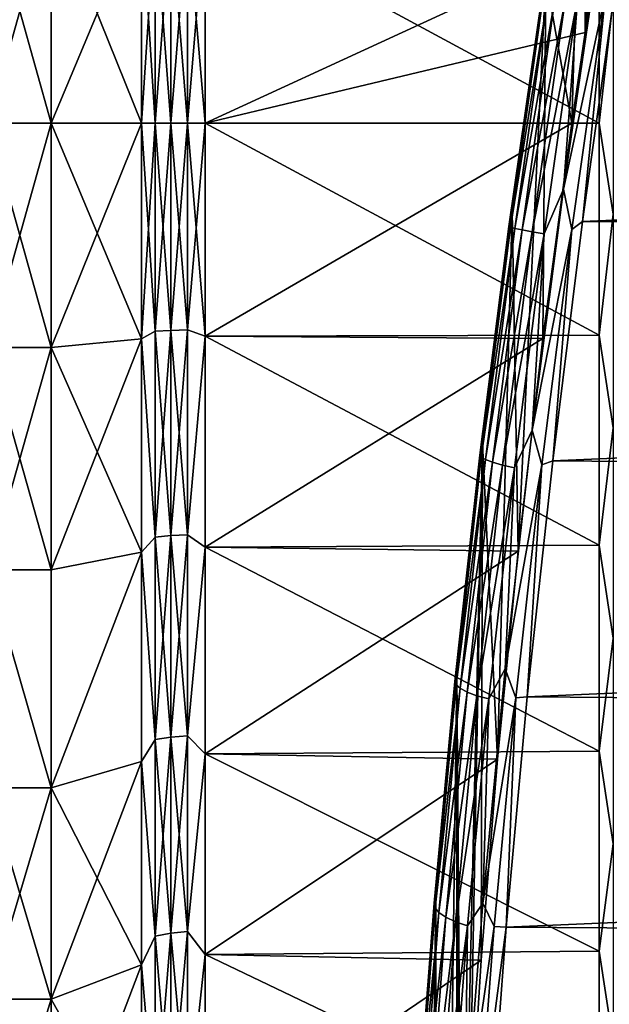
# Model space of a CAD drawing. Header units: metres. Extents: x -44 to 117, y -432 to 89.
# Tile 1041 of 1056: x 55.85 to 62.42, y -9.81 to 1.15. Entities that reach past the tile are written whole.
import ezdxf

# ---------------------------------------------------------------- set-up
doc = ezdxf.new("R2010")
doc.units = ezdxf.units.M
doc.layers.add('solid_125568', color=7, linetype='CONTINUOUS')

msp = doc.modelspace()

# ---------------------------------------------------------------- linework, layer by layer
at = {"layer": 'solid_125568'}
for points in [[(62.125278, 4.232777, 79.009415), (62.579582, 6.804067, 78.491905), (62.146961, 1.011588, 76.178848)], [(62.579582, 6.804067, 78.491905), (62.30183, 2.02267, 76.115326), (62.146961, 1.011588, 76.178848)], [(61.708794, 1.631177, 79.278809), (62.125278, 4.232777, 79.009415), (61.999214, 0, 76.199997)], [(62.125278, 4.232777, 79.009415), (62.146961, 1.011588, 76.178848), (61.999214, 0, 76.199997)], [(56.200001, 0, 26.5), (55.5, 2.499401, 26.622787), (56.200001, 2.499639, 26.622808)], [(56.200001, 2.499639, 77.37719), (55.5, 2.499401, 77.377213), (55.5, 0, 77.5)], [(56.200001, 2.499639, 77.37719), (55.5, 0, 77.5), (56.200001, 0, 77.5)], [(56.200001, 0, 26.5), (55.5, 0, 26.5), (55.5, 2.499401, 26.622787)], [(56.200001, 2.499639, 26.622808), (57.207108, 2.400763, 27.625051), (57.207108, 0, 27.507107)], [(56.200001, 0, 26.5), (56.200001, 2.499639, 26.622808), (57.207108, 0, 27.507107)], [(56.200001, 2.499639, 77.37719), (56.200001, 0, 77.5), (57.207108, 2.400723, 76.374954)], [(56.200001, 0, 77.5), (57.207108, 0, 76.492897), (57.207108, 2.400723, 76.374954)], [(57.207108, 2.400763, 27.625051), (57.358643, 0, 27.63147), (57.207108, 0, 27.507107)], [(57.207108, 2.400763, 27.625051), (57.358643, 2.316376, 27.741812), (57.358643, 0, 27.63147)], [(57.207108, 2.400723, 76.374954), (57.207108, 0, 76.492897), (57.358643, 2.316376, 76.258186)], [(57.358643, 2.316376, 76.258186), (57.207108, 0, 76.492897), (57.358643, 0, 76.36853)], [(57.358643, 2.316376, 27.741812), (57.531712, 0, 27.723955), (57.358643, 0, 27.63147)], [(57.358643, 2.316376, 27.741812), (57.531712, 2.307585, 27.833878), (57.531712, 0, 27.723955)], [(57.358643, 2.316376, 76.258186), (57.358643, 0, 76.36853), (57.531712, 2.307585, 76.166122)], [(57.531712, 2.307585, 76.166122), (57.358643, 0, 76.36853), (57.531712, 0, 76.276047)], [(57.531712, 2.307585, 27.833878), (57.719509, 0, 27.780861), (57.531712, 0, 27.723955)], [(57.531712, 2.307585, 27.833878), (57.719509, 2.302176, 27.890528), (57.719509, 0, 27.780861)], [(57.531712, 2.307585, 76.166122), (57.531712, 0, 76.276047), (57.719509, 2.302176, 76.109474)], [(57.719509, 2.302176, 27.890528), (57.914215, 2.372041, 27.916533), (57.914215, 0, 27.799999)], [(57.719509, 0, 76.219139), (57.914215, 0, 76.199997), (57.914215, 2.372014, 76.083473)], [(57.719509, 2.302176, 76.109474), (57.719509, 0, 76.219139), (57.914215, 2.372014, 76.083473)], [(57.914215, 2.372041, 27.916533), (62.30183, 2.383302, 27.917645), (62.30183, 0, 27.799999)], [(57.914215, 0, 27.799999), (57.914215, 2.372041, 27.916533), (62.30183, 0, 27.799999)], [(57.914215, 2.372014, 76.083473), (57.914215, 0, 76.199997), (62.30183, 2.02267, 76.115326)], [(62.30183, 0, 27.799999), (62.30183, 2.383302, 27.917645), (62.458447, 1.373993, 27.826677)], [(57.719509, 2.302176, 76.109474), (57.531712, 0, 76.276047), (57.719509, 0, 76.219139)], [(57.719509, 2.302176, 27.890528), (57.914215, 0, 27.799999), (57.719509, 0, 27.780861)], [(62.146961, 1.011588, 76.178848), (62.30183, 2.02267, 76.115326), (57.914215, 0, 76.199997)], [(62.061634, 1.376584, 80.114441), (61.907375, -0.733638, 80.202133), (62.299431, 1.952159, 80.14724)], [(62.374065, 1.44267, 80.210815), (62.299431, 1.952159, 80.14724), (61.907375, -0.733638, 80.202133)], [(61.333637, -0.976614, 79.299637), (61.708794, 1.631177, 79.278809), (61.400494, -4.766415, 75.72596)], [(61.663353, 1.404517, 79.433289), (61.708794, 1.631177, 79.278809), (61.333637, -0.976614, 79.299637)], [(61.708794, 1.631177, 79.278809), (61.677689, -2.39825, 76.080872), (61.400494, -4.766415, 75.72596)], [(61.708794, 1.631177, 79.278809), (61.999214, 0, 76.199997), (61.677689, -2.39825, 76.080872)], [(62.117832, -1.095609, 80.232613), (62.493347, 1.588045, 80.2089), (62.374065, 1.44267, 80.210815)], [(113.307854, 1.112562, 80.231705), (62.493347, 1.588045, 80.2089), (62.117832, -1.095609, 80.232613)], [(61.997837, -1.184396, 80.221779), (62.374065, 1.44267, 80.210815), (61.907375, -0.733638, 80.202133)], [(62.117832, -1.095609, 80.232613), (62.374065, 1.44267, 80.210815), (61.997837, -1.184396, 80.221779)], [(61.299171, -1.149118, 79.434952), (61.314896, -1.158244, 79.588371), (61.68103, 1.409065, 79.5867)], [(61.663353, 1.404517, 79.433289), (61.299171, -1.149118, 79.434952), (61.68103, 1.409065, 79.5867)], [(61.663353, 1.404517, 79.433289), (61.333637, -0.976614, 79.299637), (61.299171, -1.149118, 79.434952)], [(61.68103, 1.409065, 79.5867), (61.314896, -1.158244, 79.588371), (61.730865, 1.408849, 79.741737)], [(61.314896, -1.158244, 79.588371), (61.362831, -1.171784, 79.743416), (61.730865, 1.408849, 79.741737)], [(61.730865, 1.408849, 79.741737), (61.362831, -1.171784, 79.743416), (61.813854, 1.403235, 79.888062)], [(61.362831, -1.171784, 79.743416), (61.444107, -1.189419, 79.889748), (61.813854, 1.403235, 79.888062)], [(61.813854, 1.403235, 79.888062), (61.444107, -1.189419, 79.889748), (61.926613, 1.392236, 80.015121)], [(61.444107, -1.189419, 79.889748), (61.555466, -1.210227, 80.016815), (61.926613, 1.392236, 80.015121)], [(61.926613, 1.392236, 80.015121), (61.555466, -1.210227, 80.016815), (62.061634, 1.376584, 80.114441)], [(61.555466, -1.210227, 80.016815), (61.689495, -1.232823, 80.116135), (62.061634, 1.376584, 80.114441)], [(62.061634, 1.376584, 80.114441), (61.689495, -1.232823, 80.116135), (61.907375, -0.733638, 80.202133)], [(62.30183, 0, 27.799999), (62.458447, 1.373993, 27.826677), (62.458447, -1.013998, 27.808903)], [(113.087372, -0.221707, 80.252899), (113.307854, 1.112562, 80.231705), (62.117832, -1.095609, 80.232613)], [(62.146961, 1.011588, 76.178848), (57.914215, 0, 76.199997), (61.999214, 0, 76.199997)], [(56.200001, -2.499639, 26.622808), (55.5, -2.499401, 26.622787), (55.5, 0, 26.5)], [(56.200001, -2.499639, 26.622808), (55.5, 0, 26.5), (56.200001, 0, 26.5)], [(56.200001, 0, 26.5), (57.207108, 0, 27.507107), (57.207108, -2.400723, 27.625046)], [(56.200001, -2.499639, 26.622808), (56.200001, 0, 26.5), (57.207108, -2.400723, 27.625046)], [(56.200001, -2.499639, 77.37719), (57.207108, -2.400763, 76.374947), (57.207108, 0, 76.492897)], [(56.200001, -2.499639, 77.37719), (57.207108, 0, 76.492897), (56.200001, 0, 77.5)], [(57.207108, 0, 27.507107), (57.358643, 0, 27.63147), (57.358643, -2.316376, 27.741812)], [(57.207108, -2.400723, 27.625046), (57.207108, 0, 27.507107), (57.358643, -2.316376, 27.741812)], [(57.207108, 0, 76.492897), (57.207108, -2.400763, 76.374947), (57.358643, 0, 76.36853)], [(57.358643, 0, 27.63147), (57.531712, 0, 27.723955), (57.531712, -2.307585, 27.833878)], [(57.358643, -2.316376, 27.741812), (57.358643, 0, 27.63147), (57.531712, -2.307585, 27.833878)], [(57.531712, 0, 27.723955), (57.719509, 0, 27.780861), (57.719509, -2.302176, 27.890528)], [(57.531712, -2.307585, 27.833878), (57.531712, 0, 27.723955), (57.719509, -2.302176, 27.890528)], [(57.719509, -2.302176, 76.109474), (57.914215, -2.372041, 76.083466), (57.914215, 0, 76.199997)], [(57.719509, 0, 76.219139), (57.719509, -2.302176, 76.109474), (57.914215, 0, 76.199997)], [(57.719509, 0, 27.780861), (57.914215, 0, 27.799999), (57.914215, -2.372014, 27.916529)], [(57.719509, -2.302176, 27.890528), (57.719509, 0, 27.780861), (57.914215, -2.372014, 27.916529)], [(57.914215, 0, 27.799999), (62.30183, 0, 27.799999), (62.30183, -2.361643, 27.91551)], [(57.914215, -2.372014, 27.916529), (57.914215, 0, 27.799999), (62.30183, -2.361643, 27.91551)], [(57.914215, -2.372041, 76.083466), (61.999214, 0, 76.199997), (57.914215, 0, 76.199997)], [(62.30183, -2.361643, 27.91551), (62.30183, 0, 27.799999), (62.458447, -1.013998, 27.808903)], [(56.200001, 0, 77.5), (55.5, 0, 77.5), (55.5, -2.499401, 77.377213)], [(56.200001, -2.499639, 77.37719), (56.200001, 0, 77.5), (55.5, -2.499401, 77.377213)], [(57.207108, -2.400763, 76.374947), (57.358643, -2.316376, 76.258186), (57.358643, 0, 76.36853)], [(57.358643, -2.316376, 76.258186), (57.531712, -2.307585, 76.166122), (57.531712, 0, 76.276047)], [(57.358643, 0, 76.36853), (57.358643, -2.316376, 76.258186), (57.531712, 0, 76.276047)], [(57.531712, -2.307585, 76.166122), (57.719509, -2.302176, 76.109474), (57.719509, 0, 76.219139)], [(57.531712, 0, 76.276047), (57.531712, -2.307585, 76.166122), (57.719509, 0, 76.219139)], [(61.677689, -2.39825, 76.080872), (61.999214, 0, 76.199997), (57.914215, -2.372041, 76.083466)], [(112.870537, -1.553655, 80.211166), (113.087372, -0.221707, 80.252899), (62.117832, -1.095609, 80.232613)], [(61.689495, -1.232823, 80.116135), (61.558914, -3.418828, 80.000816), (61.907375, -0.733638, 80.202133)], [(61.997837, -1.184396, 80.221779), (61.907375, -0.733638, 80.202133), (61.558914, -3.418828, 80.000816)], [(61.002773, -3.567494, 79.07386), (61.333637, -0.976614, 79.299637), (61.169922, -7.082149, 75.140503)], [(61.299171, -1.149118, 79.434952), (61.333637, -0.976614, 79.299637), (61.002773, -3.567494, 79.07386)], [(61.333637, -0.976614, 79.299637), (61.400494, -4.766415, 75.72596), (61.169922, -7.082149, 75.140503)], [(61.786537, -3.762427, 80.002502), (62.117832, -1.095609, 80.232613), (61.997837, -1.184396, 80.221779)], [(112.870537, -1.553655, 80.211166), (62.117832, -1.095609, 80.232613), (61.786537, -3.762427, 80.002502)], [(62.30183, -2.361643, 27.91551), (62.458447, -1.013998, 27.808903), (62.458447, -3.392125, 28.026455)], [(61.299171, -1.149118, 79.434952), (61.002773, -3.567494, 79.07386), (60.975979, -3.697396, 79.19976)], [(61.299171, -1.149118, 79.434952), (60.975979, -3.697396, 79.19976), (61.314896, -1.158244, 79.588371)], [(60.975979, -3.697396, 79.19976), (60.989964, -3.720254, 79.351906), (61.314896, -1.158244, 79.588371)], [(61.314896, -1.158244, 79.588371), (60.989964, -3.720254, 79.351906), (61.362831, -1.171784, 79.743416)], [(60.989964, -3.720254, 79.351906), (61.036201, -3.747177, 79.505714), (61.362831, -1.171784, 79.743416)], [(61.362831, -1.171784, 79.743416), (61.036201, -3.747177, 79.505714), (61.444107, -1.189419, 79.889748)], [(61.036201, -3.747177, 79.505714), (61.115944, -3.776885, 79.65094), (61.444107, -1.189419, 79.889748)], [(61.444107, -1.189419, 79.889748), (61.115944, -3.776885, 79.65094), (61.555466, -1.210227, 80.016815)], [(61.663826, -3.807129, 79.987808), (61.997837, -1.184396, 80.221779), (61.558914, -3.418828, 80.000816)], [(61.786537, -3.762427, 80.002502), (61.997837, -1.184396, 80.221779), (61.663826, -3.807129, 79.987808)], [(61.115944, -3.776885, 79.65094), (61.226055, -3.807545, 79.777092), (61.555466, -1.210227, 80.016815)], [(61.555466, -1.210227, 80.016815), (61.226055, -3.807545, 79.777092), (61.689495, -1.232823, 80.116135)], [(61.226055, -3.807545, 79.777092), (61.3592, -3.837115, 79.875763), (61.689495, -1.232823, 80.116135)], [(61.689495, -1.232823, 80.116135), (61.3592, -3.837115, 79.875763), (61.558914, -3.418828, 80.000816)], [(112.456139, -4.194896, 79.941032), (112.870537, -1.553655, 80.211166), (61.786537, -3.762427, 80.002502)], [(57.531712, -2.307585, 27.833878), (57.719509, -2.302176, 27.890528), (57.719509, -4.583502, 28.218533)], [(57.531712, -4.594272, 75.837349), (57.719509, -4.583502, 75.781464), (57.719509, -2.302176, 76.109474)], [(57.531712, -2.307585, 76.166122), (57.531712, -4.594272, 75.837349), (57.719509, -2.302176, 76.109474)], [(57.719509, -4.583502, 28.218533), (57.719509, -2.302176, 27.890528), (57.914215, -2.372014, 27.916529)], [(57.719509, -2.302176, 76.109474), (57.719509, -4.583502, 75.781464), (57.914215, -2.372041, 76.083466)], [(56.200001, -2.499639, 26.622808), (57.207108, -2.400723, 27.625046), (57.207108, -4.778325, 27.97773)], [(56.200001, -4.974706, 77.01004), (57.207108, -4.778365, 76.022263), (57.207108, -2.400763, 76.374947)], [(56.200001, -2.499639, 77.37719), (56.200001, -4.974706, 77.01004), (57.207108, -2.400763, 76.374947)], [(57.207108, -2.400723, 27.625046), (57.358643, -2.316376, 27.741812), (57.358643, -4.611775, 28.07184)], [(57.207108, -2.400763, 76.374947), (57.358643, -4.611775, 75.928162), (57.358643, -2.316376, 76.258186)], [(57.207108, -4.778325, 27.97773), (57.207108, -2.400723, 27.625046), (57.358643, -4.611775, 28.07184)], [(57.207108, -2.400763, 76.374947), (57.207108, -4.778365, 76.022263), (57.358643, -4.611775, 75.928162)], [(57.358643, -2.316376, 27.741812), (57.531712, -2.307585, 27.833878), (57.531712, -4.594272, 28.162655)], [(57.358643, -4.611775, 75.928162), (57.531712, -4.594272, 75.837349), (57.531712, -2.307585, 76.166122)], [(57.358643, -2.316376, 76.258186), (57.358643, -4.611775, 75.928162), (57.531712, -2.307585, 76.166122)], [(57.358643, -4.611775, 28.07184), (57.358643, -2.316376, 27.741812), (57.531712, -4.594272, 28.162655)], [(57.531712, -4.594272, 28.162655), (57.531712, -2.307585, 27.833878), (57.719509, -4.583502, 28.218533)], [(57.719509, -4.583502, 28.218533), (57.914215, -2.372014, 27.916529), (57.914215, -4.721184, 28.264996)], [(57.719509, -4.583502, 75.781464), (57.914215, -4.721211, 75.735001), (57.914215, -2.372041, 76.083466)], [(57.914215, -2.372014, 27.916529), (62.30183, -2.361643, 27.91551), (62.30183, -4.700742, 28.260939)], [(57.914215, -4.721184, 28.264996), (57.914215, -2.372014, 27.916529), (62.30183, -4.700742, 28.260939)], [(61.677689, -2.39825, 76.080872), (57.914215, -2.372041, 76.083466), (57.914215, -4.721211, 75.735001)], [(61.400494, -4.766415, 75.72596), (61.677689, -2.39825, 76.080872), (57.914215, -4.721211, 75.735001)], [(62.30183, -4.700742, 28.260939), (62.30183, -2.361643, 27.91551), (62.458447, -3.392125, 28.026455)], [(56.200001, -2.499639, 77.37719), (55.5, -2.499401, 77.377213), (55.5, -4.974771, 77.010033)], [(56.200001, -4.974706, 26.989956), (55.5, -4.974771, 26.989971), (55.5, -2.499401, 26.622787)], [(56.200001, -4.974706, 26.989956), (55.5, -2.499401, 26.622787), (56.200001, -2.499639, 26.622808)], [(56.200001, -2.499639, 77.37719), (55.5, -4.974771, 77.010033), (56.200001, -4.974706, 77.01004)], [(56.200001, -4.974706, 26.989956), (56.200001, -2.499639, 26.622808), (57.207108, -4.778325, 27.97773)], [(62.30183, -4.700742, 28.260939), (62.458447, -3.392125, 28.026455), (62.458447, -5.737255, 28.477217)], [(61.3592, -3.837115, 79.875763), (61.25758, -6.078574, 79.543388), (61.558914, -3.418828, 80.000816)], [(61.663826, -3.807129, 79.987808), (61.558914, -3.418828, 80.000816), (61.25758, -6.078574, 79.543388)], [(60.718704, -6.119239, 78.605392), (61.002773, -3.567494, 79.07386), (60.774151, -13.506766, 72.080017)], [(60.975979, -3.697396, 79.19976), (61.002773, -3.567494, 79.07386), (60.718704, -6.119239, 78.605392)], [(61.002773, -3.567494, 79.07386), (60.855556, -11.472032, 73.308037), (60.774151, -13.506766, 72.080017)], [(61.002773, -3.567494, 79.07386), (60.987808, -9.324082, 74.331627), (60.855556, -11.472032, 73.308037)], [(61.002773, -3.567494, 79.07386), (61.169922, -7.082149, 75.140503), (60.987808, -9.324082, 74.331627)], [(60.975979, -3.697396, 79.19976), (60.718704, -6.119239, 78.605392), (60.696846, -6.217975, 78.728355)], [(60.975979, -3.697396, 79.19976), (60.696846, -6.217975, 78.728355), (60.989964, -3.720254, 79.351906)], [(60.696846, -6.217975, 78.728355), (60.709316, -6.254498, 78.877945), (60.989964, -3.720254, 79.351906)], [(60.989964, -3.720254, 79.351906), (60.709316, -6.254498, 78.877945), (61.036201, -3.747177, 79.505714)], [(60.709316, -6.254498, 78.877945), (60.754082, -6.294736, 79.029266), (61.036201, -3.747177, 79.505714)], [(61.036201, -3.747177, 79.505714), (60.754082, -6.294736, 79.029266), (61.115944, -3.776885, 79.65094)], [(60.754082, -6.294736, 79.029266), (60.832497, -6.336458, 79.172234), (61.115944, -3.776885, 79.65094)], [(61.115944, -3.776885, 79.65094), (60.832497, -6.336458, 79.172234), (61.226055, -3.807545, 79.777092)], [(60.832497, -6.336458, 79.172234), (60.941521, -6.376922, 79.296555), (61.226055, -3.807545, 79.777092)], [(61.226055, -3.807545, 79.777092), (60.941521, -6.376922, 79.296555), (61.3592, -3.837115, 79.875763)], [(60.941521, -6.376922, 79.296555), (61.073898, -6.413432, 79.393936), (61.3592, -3.837115, 79.875763)], [(61.3592, -3.837115, 79.875763), (61.073898, -6.413432, 79.393936), (61.25758, -6.078574, 79.543388)], [(61.375256, -6.402289, 79.509415), (61.663826, -3.807129, 79.987808), (61.25758, -6.078574, 79.543388)], [(61.502014, -6.389297, 79.522461), (61.663826, -3.807129, 79.987808), (61.375256, -6.402289, 79.509415)], [(61.502014, -6.389297, 79.522461), (61.786537, -3.762427, 80.002502), (61.663826, -3.807129, 79.987808)], [(112.456139, -4.194896, 79.941032), (61.786537, -3.762427, 80.002502), (61.502014, -6.389297, 79.522461)], [(112.080315, -6.781468, 79.428497), (112.456139, -4.194896, 79.941032), (61.502014, -6.389297, 79.522461)], [(57.358643, -4.611775, 28.07184), (57.531712, -4.594272, 28.162655), (57.531712, -6.839352, 28.707306)], [(57.358643, -6.865408, 75.381432), (57.531712, -6.839352, 75.292694), (57.531712, -4.594272, 75.837349)], [(57.358643, -4.611775, 75.928162), (57.358643, -6.865408, 75.381432), (57.531712, -4.594272, 75.837349)], [(57.531712, -4.594272, 28.162655), (57.719509, -4.583502, 28.218533), (57.719509, -6.82332, 28.761908)], [(57.531712, -6.839352, 75.292694), (57.719509, -6.82332, 75.238091), (57.719509, -4.583502, 75.781464)], [(57.531712, -4.594272, 75.837349), (57.531712, -6.839352, 75.292694), (57.719509, -4.583502, 75.781464)], [(57.531712, -6.839352, 28.707306), (57.531712, -4.594272, 28.162655), (57.719509, -6.82332, 28.761908)], [(57.719509, -6.82332, 28.761908), (57.719509, -4.583502, 28.218533), (57.914215, -4.721184, 28.264996)], [(57.719509, -4.583502, 75.781464), (57.719509, -6.82332, 75.238091), (57.914215, -4.721211, 75.735001)], [(57.207108, -4.778325, 27.97773), (57.358643, -4.611775, 28.07184), (57.358643, -6.865408, 28.618567)], [(57.207108, -4.778365, 76.022263), (57.358643, -6.865408, 75.381432), (57.358643, -4.611775, 75.928162)], [(57.358643, -6.865408, 28.618567), (57.358643, -4.611775, 28.07184), (57.531712, -6.839352, 28.707306)], [(57.914215, -4.721184, 28.264996), (62.30183, -4.700742, 28.260939), (62.30183, -6.994965, 28.832987)], [(62.30183, -6.994965, 28.832987), (62.30183, -4.700742, 28.260939), (62.458447, -5.737255, 28.477217)], [(56.200001, -7.402136, 27.597984), (57.207108, -4.778325, 27.97773), (57.207108, -7.109909, 28.561762)], [(56.200001, -7.402136, 27.597984), (56.200001, -4.974706, 26.989956), (57.207108, -4.778325, 27.97773)], [(56.200001, -7.402136, 76.402016), (57.207108, -7.109948, 75.438225), (57.207108, -4.778365, 76.022263)], [(56.200001, -4.974706, 77.01004), (56.200001, -7.402136, 76.402016), (57.207108, -4.778365, 76.022263)], [(57.207108, -7.109909, 28.561762), (57.207108, -4.778325, 27.97773), (57.358643, -6.865408, 28.618567)], [(57.207108, -4.778365, 76.022263), (57.207108, -7.109948, 75.438225), (57.358643, -6.865408, 75.381432)], [(57.719509, -6.82332, 28.761908), (57.914215, -4.721184, 28.264996), (57.914215, -7.024887, 28.842043)], [(57.719509, -6.82332, 75.238091), (57.914215, -7.024913, 75.157951), (57.914215, -4.721211, 75.735001)], [(57.914215, -7.024887, 28.842043), (57.914215, -4.721184, 28.264996), (62.30183, -6.994965, 28.832987)], [(61.400494, -4.766415, 75.72596), (57.914215, -4.721211, 75.735001), (57.914215, -7.024913, 75.157951)], [(61.169922, -7.082149, 75.140503), (61.400494, -4.766415, 75.72596), (57.914215, -7.024913, 75.157951)], [(56.200001, -4.974706, 77.01004), (55.5, -4.974771, 77.010033), (56.200001, -7.402136, 76.402016)], [(56.200001, -7.402136, 27.597984), (55.5, -4.974771, 26.989971), (56.200001, -4.974706, 26.989956)], [(56.200001, -7.402136, 76.402016), (55.5, -4.974771, 77.010033), (55.5, -7.402253, 76.401978)], [(56.200001, -7.402136, 27.597984), (55.5, -7.402253, 27.598022), (55.5, -4.974771, 26.989971)], [(62.30183, -6.994965, 28.832987), (62.458447, -5.737255, 28.477217), (62.458447, -8.026572, 29.156805)], [(60.483681, -24.01174, 64.975677), (60.483677, -8.609003, 77.900131), (60.718704, -6.119239, 78.605392)], [(60.696846, -6.217975, 78.728355), (60.718704, -6.119239, 78.605392), (60.483677, -8.609003, 77.900131)], [(60.718712, -25.138636, 62.646172), (60.483681, -24.01174, 64.975677), (60.718704, -6.119239, 78.605392)], [(60.718704, -6.119239, 78.605392), (60.774151, -13.506766, 72.080017), (60.744202, -15.410059, 70.659317)], [(60.718712, -25.138636, 62.646172), (60.718704, -6.119239, 78.605392), (60.744202, -15.410059, 70.659317)], [(61.073898, -6.413432, 79.393936), (61.006504, -8.687759, 78.832436), (61.25758, -6.078574, 79.543388)], [(61.375256, -6.402289, 79.509415), (61.25758, -6.078574, 79.543388), (61.006504, -8.687759, 78.832436)], [(60.696846, -6.217975, 78.728355), (60.483677, -8.609003, 77.900131), (60.464535, -8.688332, 78.023399)], [(60.696846, -6.217975, 78.728355), (60.464535, -8.688332, 78.023399), (60.709316, -6.254498, 78.877945)], [(60.464535, -8.688332, 78.023399), (60.475739, -8.73832, 78.169151), (60.709316, -6.254498, 78.877945)], [(60.709316, -6.254498, 78.877945), (60.475739, -8.73832, 78.169151), (60.754082, -6.294736, 79.029266)], [(60.475739, -8.73832, 78.169151), (60.519268, -8.791681, 78.316727), (60.754082, -6.294736, 79.029266)], [(60.754082, -6.294736, 79.029266), (60.519268, -8.791681, 78.316727), (60.832497, -6.336458, 79.172234)], [(60.519268, -8.791681, 78.316727), (60.596569, -8.845242, 78.456322), (60.832497, -6.336458, 79.172234)], [(60.832497, -6.336458, 79.172234), (60.596569, -8.845242, 78.456322), (60.941521, -6.376922, 79.296555)], [(60.596569, -8.845242, 78.456322), (60.704685, -8.895366, 78.577881), (60.941521, -6.376922, 79.296555)], [(60.941521, -6.376922, 79.296555), (60.704685, -8.895366, 78.577881), (61.073898, -6.413432, 79.393936)], [(60.704685, -8.895366, 78.577881), (60.836418, -8.938715, 78.673309), (61.073898, -6.413432, 79.393936)], [(61.073898, -6.413432, 79.393936), (60.836418, -8.938715, 78.673309), (61.006504, -8.687759, 78.832436)], [(61.135014, -8.946419, 78.789261), (61.375256, -6.402289, 79.509415), (61.006504, -8.687759, 78.832436)], [(61.266441, -8.953707, 78.798332), (61.375256, -6.402289, 79.509415), (61.135014, -8.946419, 78.789261)], [(61.266441, -8.953707, 78.798332), (61.502014, -6.389297, 79.522461), (61.375256, -6.402289, 79.509415)], [(112.080315, -6.781468, 79.428497), (61.502014, -6.389297, 79.522461), (61.266441, -8.953707, 78.798332)], [(111.756363, -9.287315, 78.684578), (112.080315, -6.781468, 79.428497), (61.266441, -8.953707, 78.798332)], [(57.207108, -7.109909, 28.561762), (57.358643, -6.865408, 28.618567), (57.358643, -9.056868, 29.377037)], [(57.207108, -7.109948, 75.438225), (57.358643, -9.056868, 74.622963), (57.358643, -6.865408, 75.381432)], [(57.358643, -6.865408, 28.618567), (57.531712, -6.839352, 28.707306), (57.531712, -9.022494, 29.462898)], [(57.358643, -9.056868, 74.622963), (57.531712, -9.022494, 74.537102), (57.531712, -6.839352, 75.292694)], [(57.358643, -6.865408, 75.381432), (57.358643, -9.056868, 74.622963), (57.531712, -6.839352, 75.292694)], [(57.358643, -9.056868, 29.377037), (57.358643, -6.865408, 28.618567), (57.531712, -9.022494, 29.462898)], [(57.531712, -6.839352, 28.707306), (57.719509, -6.82332, 28.761908), (57.719509, -9.001345, 29.515728)], [(57.531712, -9.022494, 74.537102), (57.719509, -9.001345, 74.484268), (57.719509, -6.82332, 75.238091)], [(57.531712, -6.839352, 75.292694), (57.531712, -9.022494, 74.537102), (57.719509, -6.82332, 75.238091)], [(57.531712, -9.022494, 29.462898), (57.531712, -6.839352, 28.707306), (57.719509, -9.001345, 29.515728)], [(57.719509, -9.001345, 29.515728), (57.719509, -6.82332, 28.761908), (57.914215, -7.024887, 28.842043)], [(57.719509, -6.82332, 75.238091), (57.719509, -9.001345, 74.484268), (57.914215, -7.024913, 75.157951)], [(57.914215, -7.024887, 28.842043), (62.30183, -6.994965, 28.832987), (62.30183, -9.222412, 29.626196)], [(62.30183, -9.222412, 29.626196), (62.30183, -6.994965, 28.832987), (62.458447, -8.026572, 29.156805)], [(56.200001, -7.402136, 27.597984), (57.207108, -7.109909, 28.561762), (57.207108, -9.37302, 29.371515)], [(56.200001, -9.758521, 75.558891), (57.207108, -9.373058, 74.628471), (57.207108, -7.109948, 75.438225)], [(56.200001, -7.402136, 76.402016), (56.200001, -9.758521, 75.558891), (57.207108, -7.109948, 75.438225)], [(57.207108, -9.37302, 29.371515), (57.207108, -7.109909, 28.561762), (57.358643, -9.056868, 29.377037)], [(57.207108, -7.109948, 75.438225), (57.207108, -9.373058, 74.628471), (57.358643, -9.056868, 74.622963)], [(57.719509, -9.001345, 29.515728), (57.914215, -7.024887, 28.842043), (57.914215, -9.260936, 29.642115)], [(57.719509, -9.001345, 74.484268), (57.914215, -9.260962, 74.357872), (57.914215, -7.024913, 75.157951)], [(57.914215, -9.260936, 29.642115), (57.914215, -7.024887, 28.842043), (62.30183, -9.222412, 29.626196)], [(61.169922, -7.082149, 75.140503), (57.914215, -7.024913, 75.157951), (57.914215, -9.260962, 74.357872)], [(60.987808, -9.324082, 74.331627), (61.169922, -7.082149, 75.140503), (57.914215, -9.260962, 74.357872)], [(56.200001, -7.402136, 76.402016), (55.5, -7.402253, 76.401978), (55.5, -9.758449, 75.558914)], [(56.200001, -7.402136, 76.402016), (55.5, -9.758449, 75.558914), (56.200001, -9.758521, 75.558891)], [(56.200001, -9.758521, 28.441111), (55.5, -7.402253, 27.598022), (56.200001, -7.402136, 27.597984)], [(56.200001, -9.758521, 28.441111), (55.5, -9.758449, 28.441084), (55.5, -7.402253, 27.598022)], [(56.200001, -9.758521, 28.441111), (56.200001, -7.402136, 27.597984), (57.207108, -9.37302, 29.371515)], [(62.30183, -9.222412, 29.626196), (62.458447, -8.026572, 29.156805), (62.458447, -10.237809, 30.058609)], [(60.299294, -22.673683, 67.184181), (60.29929, -11.016289, 76.965904), (60.483677, -8.609003, 77.900131)], [(60.464535, -8.688332, 78.023399), (60.483677, -8.609003, 77.900131), (60.29929, -11.016289, 76.965904)], [(60.483681, -24.01174, 64.975677), (60.299294, -22.673683, 67.184181), (60.483677, -8.609003, 77.900131)], [(60.464535, -8.688332, 78.023399), (60.29929, -11.016289, 76.965904), (60.281326, -11.085965, 77.09034)], [(60.464535, -8.688332, 78.023399), (60.281326, -11.085965, 77.09034), (60.475739, -8.73832, 78.169151)], [(60.281326, -11.085965, 77.09034), (60.291527, -11.149082, 77.23098), (60.475739, -8.73832, 78.169151)], [(60.475739, -8.73832, 78.169151), (60.291527, -11.149082, 77.23098), (60.519268, -8.791681, 78.316727)], [(60.836418, -8.938715, 78.673309), (60.808319, -11.221248, 77.873558), (61.006504, -8.687759, 78.832436)], [(61.135014, -8.946419, 78.789261), (61.006504, -8.687759, 78.832436), (60.808319, -11.221248, 77.873558)], [(60.291527, -11.149082, 77.23098), (60.33408, -11.215238, 77.373573), (60.519268, -8.791681, 78.316727)], [(60.519268, -8.791681, 78.316727), (60.33408, -11.215238, 77.373573), (60.596569, -8.845242, 78.456322)], [(60.33408, -11.215238, 77.373573), (60.4105, -11.280341, 77.508682), (60.596569, -8.845242, 78.456322)], [(60.596569, -8.845242, 78.456322), (60.4105, -11.280341, 77.508682), (60.704685, -8.895366, 78.577881)], [(60.4105, -11.280341, 77.508682), (60.517895, -11.339884, 77.626572), (60.704685, -8.895366, 78.577881)], [(60.704685, -8.895366, 78.577881), (60.517895, -11.339884, 77.626572), (60.836418, -8.938715, 78.673309)], [(60.517895, -11.339884, 77.626572), (60.649117, -11.389901, 77.719406), (60.836418, -8.938715, 78.673309)], [(60.836418, -8.938715, 78.673309), (60.649117, -11.389901, 77.719406), (60.808319, -11.221248, 77.873558)], [(60.945503, -11.416057, 77.832886), (61.135014, -8.946419, 78.789261), (60.808319, -11.221248, 77.873558)], [(61.266441, -8.953707, 78.798332), (61.135014, -8.946419, 78.789261), (60.945503, -11.416057, 77.832886)], [(61.081543, -11.433249, 77.838127), (61.266441, -8.953707, 78.798332), (60.945503, -11.416057, 77.832886)], [(111.756363, -9.287315, 78.684578), (61.266441, -8.953707, 78.798332), (61.081543, -11.433249, 77.838127)], [(57.207108, -9.37302, 29.371515), (57.358643, -9.056868, 29.377037), (57.358643, -11.166306, 30.340385)], [(57.207108, -9.373058, 74.628471), (57.358643, -11.166306, 73.659615), (57.358643, -9.056868, 74.622963)], [(57.358643, -9.056868, 29.377037), (57.531712, -9.022494, 29.462898), (57.531712, -11.123928, 30.42259)], [(57.358643, -11.166306, 73.659615), (57.531712, -11.123928, 73.577408), (57.531712, -9.022494, 74.537102)], [(57.358643, -9.056868, 74.622963), (57.358643, -11.166306, 73.659615), (57.531712, -9.022494, 74.537102)], [(57.358643, -11.166306, 30.340385), (57.358643, -9.056868, 29.377037), (57.531712, -11.123928, 30.42259)], [(57.531712, -9.022494, 29.462898), (57.719509, -9.001345, 29.515728), (57.719509, -11.097852, 30.473171)], [(57.531712, -11.123928, 73.577408), (57.719509, -11.097852, 73.526825), (57.719509, -9.001345, 74.484268)], [(57.531712, -9.022494, 74.537102), (57.531712, -11.123928, 73.577408), (57.719509, -9.001345, 74.484268)], [(57.531712, -11.123928, 30.42259), (57.531712, -9.022494, 29.462898), (57.719509, -11.097852, 30.473171)], [(57.719509, -11.097852, 30.473171), (57.719509, -9.001345, 29.515728), (57.914215, -9.260936, 29.642115)], [(57.719509, -9.001345, 74.484268), (57.719509, -11.097852, 73.526825), (57.914215, -9.260962, 74.357872)], [(57.719509, -11.097852, 30.473171), (57.914215, -9.260936, 29.642115), (57.914215, -11.407797, 30.657503)], [(57.719509, -11.097852, 73.526825), (57.914215, -11.407822, 73.342484), (57.914215, -9.260962, 74.357872)], [(57.914215, -9.260936, 29.642115), (62.30183, -9.222412, 29.626196), (62.30183, -11.36182, 30.632992)], [(57.914215, -11.407797, 30.657503), (57.914215, -9.260936, 29.642115), (62.30183, -11.36182, 30.632992)], [(60.987808, -9.324082, 74.331627), (57.914215, -9.260962, 74.357872), (57.914215, -11.407822, 73.342484)], [(111.494621, -11.693051, 77.721611), (111.756363, -9.287315, 78.684578), (61.081543, -11.433249, 77.838127)], [(62.30183, -11.36182, 30.632992), (62.30183, -9.222412, 29.626196), (62.458447, -10.237809, 30.058609)], [(56.200001, -9.758521, 28.441111), (57.207108, -9.37302, 29.371515), (57.207108, -11.545865, 30.399195)], [(56.200001, -12.020741, 74.488922), (57.207108, -11.545901, 73.600784), (57.207108, -9.373058, 74.628471)], [(56.200001, -9.758521, 75.558891), (56.200001, -12.020741, 74.488922), (57.207108, -9.373058, 74.628471)], [(57.207108, -11.545865, 30.399195), (57.207108, -9.37302, 29.371515), (57.358643, -11.166306, 30.340385)], [(57.207108, -9.373058, 74.628471), (57.207108, -11.545901, 73.600784), (57.358643, -11.166306, 73.659615)], [(60.855556, -11.472032, 73.308037), (60.987808, -9.324082, 74.331627), (57.914215, -11.407822, 73.342484)], [(56.200001, -9.758521, 75.558891), (55.5, -9.758449, 75.558914), (55.5, -12.02065, 74.488976)], [(56.200001, -9.758521, 28.441111), (55.5, -12.02065, 29.511026), (55.5, -9.758449, 28.441084)], [(56.200001, -9.758521, 75.558891), (55.5, -12.02065, 74.488976), (56.200001, -12.020741, 74.488922)], [(56.200001, -12.020741, 29.511074), (55.5, -12.02065, 29.511026), (56.200001, -9.758521, 28.441111)], [(56.200001, -12.020741, 29.511074), (56.200001, -9.758521, 28.441111), (57.207108, -11.545865, 30.399195)]]:
    msp.add_3dface(points, dxfattribs=at)

doc.saveas('drawing.dxf')
